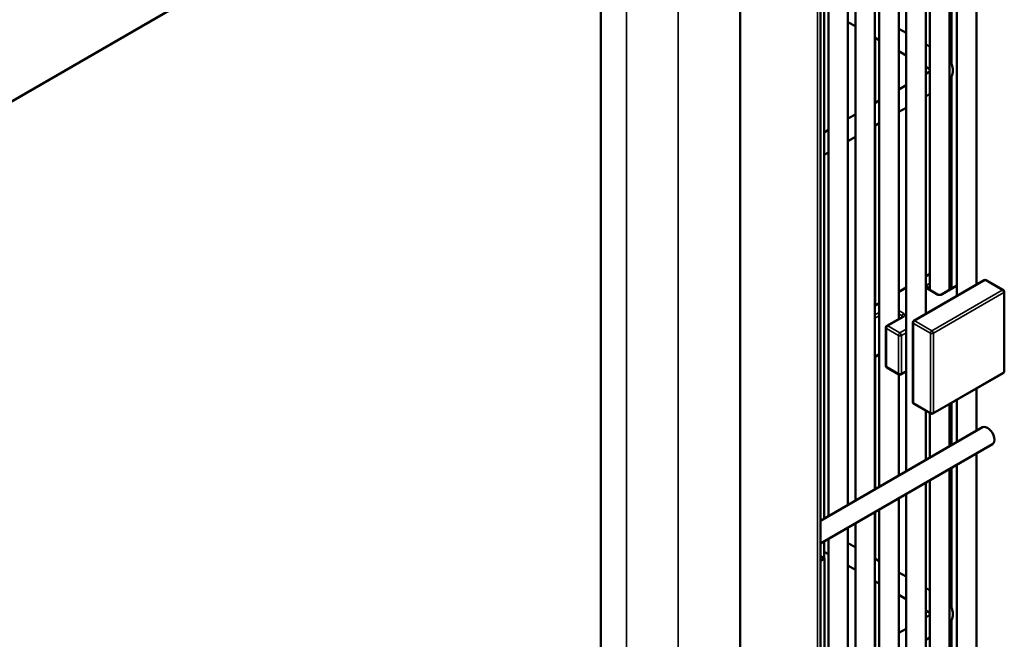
# Model space of a CAD drawing. Header units: inches. Extents: x 1 to 271, y 5 to 171.
# Tile 271 of 334: x 257.17 to 263.11, y 80.66 to 84.4. Entities that reach past the tile are written whole.
import ezdxf

# ---------------------------------------------------------------- set-up
doc = ezdxf.new("R2010")
doc.units = ezdxf.units.IN
doc.header["$LTSCALE"] = 8
doc.header["$MEASUREMENT"] = 0
doc.layers.add('Visible (ANSI)', color=7, linetype='Continuous', lineweight=50)
doc.layers.add('Visible Narrow (ANSI)', color=7, linetype='Continuous', lineweight=35)

msp = doc.modelspace()

# ---------------------------------------------------------------- linework, layer by layer
at = {"layer": 'Visible (ANSI)'}
for p, q in [((262.0026, 75.9452), (262.0026, 86.5352)), ((261.5183, 76.3371), (261.5183, 86.0861)), ((260.6769, 85.9595), (250.1798, 79.899)), ((260.6769, 76.2106), (260.6769, 85.9595)), ((262.9442, 85.448), (262.9442, 82.8018)), ((262.8261, 85.3798), (262.8261, 82.7336)), ((262.7812, 85.3539), (262.7812, 82.7709)), ((262.7927, 85.3605), (262.7927, 84.1358)), ((262.6379, 85.2712), (262.6379, 82.625)), ((262.6631, 85.2857), (262.6631, 82.7695)), ((262.5198, 85.203), (262.5198, 81.6748)), ((262.475, 85.1771), (262.475, 82.5941)), ((262.3317, 85.0944), (262.3317, 81.5662)), ((262.3569, 85.1089), (262.3569, 81.5807)), ((262.2136, 85.0262), (262.2136, 81.498)), ((262.1687, 85.0003), (262.1687, 81.4721)), ((262.0506, 84.9321), (262.0506, 81.4039)), ((262.0255, 84.6193), (262.0255, 81.3894)), ((262.2136, 84.3597), (262.1687, 84.3856)), ((262.5198, 84.3193), (262.475, 84.3452)), ((262.3569, 84.277), (262.3317, 84.2915)), ((262.3331, 84.2907), (262.3331, 83.8975)), ((262.6631, 84.2366), (262.6379, 84.2511)), ((262.5198, 84.1829), (262.475, 84.2088)), ((262.6631, 84.1002), (262.6379, 84.1147)), ((262.6379, 84.0735), (262.6631, 84.088)), ((262.7927, 84.0524), (262.7927, 82.7776)), ((262.475, 83.9794), (262.5198, 84.0053)), ((262.6379, 83.9371), (262.6631, 83.9516)), ((262.3317, 83.8967), (262.3569, 83.9112)), ((262.475, 83.843), (262.5198, 83.8689)), ((262.1687, 83.8026), (262.2136, 83.8285)), ((262.3317, 83.7603), (262.3569, 83.7748)), ((262.0255, 83.7199), (262.0506, 83.7344)), ((262.3331, 83.7611), (262.3331, 82.6759)), ((262.1687, 83.6662), (262.2136, 83.6921)), ((262.0255, 83.5835), (262.0506, 83.598)), ((262.9908, 82.8287), (262.5665, 82.5837)), ((262.6379, 82.8519), (262.6631, 82.8664)), ((263.1058, 82.7695), (263.0033, 82.8287)), ((262.475, 82.7578), (262.5198, 82.7837)), ((262.7095, 82.7427), (262.648, 82.7783)), ((262.8261, 82.7968), (262.7324, 82.7427)), ((263.1121, 82.2794), (263.1121, 82.7587)), ((262.3317, 82.6751), (262.3569, 82.6896)), ((262.499, 82.608), (262.4036, 82.5529)), ((262.3973, 82.5421), (262.3973, 82.3126)), ((262.5603, 82.5729), (262.5603, 82.0936)), ((262.3569, 82.3795), (262.3317, 82.365)), ((262.3331, 82.3658), (262.3331, 81.5669)), ((262.4036, 82.3018), (262.476, 82.26)), ((262.475, 82.2606), (262.475, 81.6489)), ((262.5198, 82.278), (262.4885, 82.26)), ((262.6816, 82.0236), (263.1058, 82.2685)), ((262.9442, 82.1752), (262.9442, 81.9198)), ((262.6691, 82.0236), (262.5665, 82.0828)), ((262.7812, 82.0811), (262.7812, 81.8257)), ((262.7927, 82.0878), (262.7927, 81.8323)), ((262.8261, 82.107), (262.8261, 81.8516)), ((262.6379, 82.0416), (262.6379, 81.743)), ((262.6631, 82.0271), (262.6631, 81.7575)), ((262.9809, 81.9409), (262.0026, 81.3761)), ((263.0399, 81.8387), (262.0026, 81.2397)), ((262.9442, 81.7834), (262.9442, 78.2552)), ((262.7927, 81.6959), (262.7927, 80.857)), ((262.8261, 81.7152), (262.8261, 78.187)), ((262.7812, 81.6893), (262.7812, 78.1611)), ((262.6379, 81.6066), (262.6379, 78.0784)), ((262.6631, 81.6211), (262.6631, 78.0929)), ((262.5198, 81.5384), (262.5198, 78.0102)), ((262.475, 81.5125), (262.475, 77.9843)), ((262.3317, 81.4298), (262.3317, 77.9016)), ((262.3331, 81.4306), (262.3331, 81.1483)), ((262.3569, 81.4443), (262.3569, 77.9161)), ((262.1687, 81.3357), (262.1687, 77.8075)), ((262.2136, 81.3616), (262.2136, 77.8334)), ((262.0255, 81.253), (262.0255, 81.1515)), ((262.0506, 81.2675), (262.0506, 77.7393)), ((262.2136, 81.2172), (262.1687, 81.2431)), ((262.0274, 81.1504), (262.0026, 81.1647)), ((262.0506, 81.1749), (262.0255, 81.1895)), ((262.0026, 81.136), (262.0274, 81.1504)), ((262.0274, 81.1504), (262.0274, 80.1297)), ((262.2136, 81.0808), (262.1687, 81.1068)), ((262.3569, 81.1345), (262.3317, 81.149)), ((262.5198, 81.0404), (262.475, 81.0663)), ((262.3569, 80.9981), (262.3317, 81.0127)), ((262.3331, 81.0119), (262.3331, 80.6186)), ((262.5198, 80.904), (262.475, 80.93)), ((262.6631, 80.9577), (262.6379, 80.9722)), ((262.6631, 80.8213), (262.6379, 80.8359)), ((262.6379, 80.7947), (262.6631, 80.8092)), ((262.7927, 80.7735), (262.7927, 78.1677)), ((262.475, 80.7006), (262.5198, 80.7265)), ((262.6379, 80.6583), (262.6631, 80.6728))]:
    msp.add_line(p, q, dxfattribs=at)
for centre, start, end in [((262.9971, 82.8179), 60, 120), ((263.0996, 82.7587), 0, 60), ((262.5728, 82.5729), 120, 180), ((262.4098, 82.5421), 120, 180), ((262.4098, 82.3126), 180, 240), ((262.4823, 82.2708), 240, 300), ((263.0996, 82.2794), 300, 0), ((262.5728, 82.0936), 180, 240), ((262.6753, 82.0344), 240, 300)]:
    msp.add_arc(centre, 0.0125, start, end, dxfattribs=at)
msp.add_ellipse((263.0104, 81.8898), major_axis=(0.0295, -0.0511), ratio=0.57735, start_param=0, end_param=3.141593, dxfattribs=at)
for points, knots in [([(262.7812, 84.0327), (262.7881, 84.0422), (262.7939, 84.0531), (262.8012, 84.0771), (262.8026, 84.0901), (262.8004, 84.1149), (262.7971, 84.1266), (262.789, 84.1437), (262.7853, 84.1498), (262.7812, 84.1555)], [3.5276249, 3.5276249, 3.5276249, 3.5276249, 3.7530435, 3.7530435, 3.9783772, 3.9783772, 4.1917938, 4.1917938, 4.3263568, 4.3263568, 4.3263568, 4.3263568]), ([(262.648, 82.7783), (262.6476, 82.7785), (262.6472, 82.7787), (262.6467, 82.7791), (262.6466, 82.7793), (262.6465, 82.7794), (262.6465, 82.7794), (262.6465, 82.7794)], [4.712389, 4.712389, 4.712389, 4.712389, 4.8694686, 4.8694686, 5.0265482, 5.0265482, 5.0928775, 5.0928775, 5.0928775, 5.0928775]), ([(262.7324, 82.7427), (262.7318, 82.7424), (262.7311, 82.7421), (262.7293, 82.7414), (262.7282, 82.7411), (262.7258, 82.7405), (262.7244, 82.7403), (262.7215, 82.7402), (262.7201, 82.7402), (262.7172, 82.7404), (262.7158, 82.7406), (262.7133, 82.7412), (262.7121, 82.7415), (262.7105, 82.7422), (262.71, 82.7425), (262.7095, 82.7427)], [3.141593, 3.141593, 3.141593, 3.141593, 3.348316, 3.348316, 3.571778, 3.571778, 3.810832, 3.810832, 4.058807, 4.058807, 4.306471, 4.306471, 4.544135, 4.544135, 4.712389, 4.712389, 4.712389, 4.712389]), ([(262.499, 82.608), (262.4995, 82.6083), (262.4998, 82.6085), (262.5003, 82.6089), (262.5004, 82.609), (262.5005, 82.6091), (262.5005, 82.6092), (262.5005, 82.6092)], [3.1415927, 3.1415927, 3.1415927, 3.1415927, 3.2986723, 3.2986723, 3.4557519, 3.4557519, 3.5220812, 3.5220812, 3.5220812, 3.5220812]), ([(262.7812, 80.7539), (262.7881, 80.7634), (262.7939, 80.7743), (262.8012, 80.7982), (262.8026, 80.8113), (262.8004, 80.8361), (262.7971, 80.8477), (262.789, 80.8648), (262.7853, 80.871), (262.7812, 80.8766)], [3.5276249, 3.5276249, 3.5276249, 3.5276249, 3.7530435, 3.7530435, 3.9783772, 3.9783772, 4.1917938, 4.1917938, 4.3263568, 4.3263568, 4.3263568, 4.3263568])]:
    msp.add_open_spline(points, degree=3, knots=knots, dxfattribs=at)
at = {"layer": 'Visible Narrow (ANSI)'}
for p, q in [((261.985, 75.9207), (261.985, 86.5107)), ((260.8324, 76.1207), (260.8324, 85.8697)), ((261.1436, 76.1207), (261.1436, 85.8697)), ((262.5728, 82.5831), (262.9971, 82.8281)), ((262.6379, 82.8477), (262.6631, 82.8622)), ((262.9971, 82.8281), (263.0996, 82.7689)), ((262.475, 82.7536), (262.5198, 82.7795)), ((262.6631, 82.8104), (262.6417, 82.7981)), ((262.6417, 82.7776), (262.7033, 82.7421)), ((262.6506, 82.7827), (262.6631, 82.79)), ((262.6506, 82.7768), (262.6506, 82.7827)), ((263.0996, 82.7689), (262.6753, 82.5239)), ((262.7386, 82.7421), (262.8261, 82.7926)), ((262.6842, 82.5086), (263.1084, 82.7536)), ((263.1084, 82.7536), (263.1084, 82.2743)), ((262.3317, 82.6709), (262.3569, 82.6854)), ((262.5053, 82.6278), (262.475, 82.6453)), ((262.3569, 82.6336), (262.3317, 82.6191)), ((262.3317, 82.5986), (262.3569, 82.6132)), ((262.4098, 82.5523), (262.5053, 82.6074)), ((262.475, 82.6249), (262.4964, 82.6125)), ((262.4964, 82.6125), (262.4964, 82.6065)), ((262.401, 82.537), (262.4734, 82.4951)), ((262.401, 82.3075), (262.401, 82.537)), ((262.4823, 82.5104), (262.4098, 82.5523)), ((262.5198, 82.5321), (262.4823, 82.5104)), ((262.564, 82.5678), (262.6665, 82.5086)), ((262.564, 82.0885), (262.564, 82.5678)), ((262.6753, 82.5239), (262.5728, 82.5831)), ((262.4734, 82.4951), (262.4734, 82.2657)), ((262.4911, 82.4951), (262.5198, 82.5117)), ((262.4911, 82.2657), (262.4911, 82.4951)), ((262.6665, 82.5086), (262.6665, 82.0293)), ((262.6842, 82.0293), (262.6842, 82.5086)), ((262.3569, 82.3837), (262.3317, 82.3692)), ((262.4734, 82.2657), (262.401, 82.3075)), ((262.5198, 82.2823), (262.4911, 82.2657)), ((263.1084, 82.2743), (262.6842, 82.0293)), ((262.6665, 82.0293), (262.564, 82.0885))]:
    msp.add_line(p, q, dxfattribs=at)
for centre, major_axis, start_param, end_param in [((262.9971, 82.8179), (-0.0063, 0.0108), 5.497787, 6.283185), ((262.9971, 82.8179), (0.0063, 0.0108), 0, 0.785398), ((262.6594, 82.7878), (-0.025, 0), 5.497787, 5.745246), ((262.6594, 82.7878), (0.025, 0), 3.679532, 3.926991), ((262.6417, 82.7878), (0.0062, -0.0108), 0.785398, 2.356194), ((262.6417, 82.7674), (0.0062, 0.0108), 0, 0.785398), ((262.6594, 82.7776), (-0.0125, 0), 5.497787, 6.11528), ((263.0996, 82.7587), (0.0062, 0.0108), 0, 0.785398), ((263.0996, 82.7587), (0.0062, -0.0108), 0.785398, 2.356194), ((262.7033, 82.7319), (0.0063, 0.0108), 0, 0.785398), ((262.7209, 82.7523), (0.025, 0), 3.926991, 5.497787), ((262.7386, 82.7319), (-0.0063, 0.0108), 5.497787, 6.283185), ((263.0996, 82.7587), (0.0125, 0), 5.497787, 6.283185), ((262.5053, 82.6176), (0.0063, 0.0108), 0.785398, 2.356194), ((262.4876, 82.6074), (0.0125, 0), 0.167906, 0.785398), ((262.5053, 82.5972), (-0.0062, 0.0108), 5.497787, 6.283185), ((262.4876, 82.6176), (0.025, 0), 5.497787, 7.068583), ((262.5728, 82.5729), (-0.0062, 0.0108), 5.497787, 6.283185), ((262.4098, 82.5421), (-0.0125, 0), 0, 0.785398), ((262.4098, 82.5421), (0.0063, 0.0108), 0.785398, 2.356194), ((262.4098, 82.5421), (-0.0062, 0.0108), 5.497787, 6.283185), ((262.5728, 82.5729), (-0.0125, 0), 0, 0.785398), ((262.5728, 82.5729), (0.0063, 0.0108), 0.785398, 2.356194), ((262.6753, 82.5137), (-0.0062, -0.0108), 3.926991, 5.497787), ((262.6753, 82.5137), (-0.0063, 0.0108), 3.926991, 5.497787), ((262.4823, 82.5002), (-0.0062, -0.0108), 3.926991, 5.497787), ((262.4823, 82.5002), (0.0125, 0), 3.926991, 5.497787), ((262.4823, 82.5002), (-0.0063, 0.0108), 3.926991, 5.497787), ((262.6753, 82.5137), (0.0125, 0), 3.926991, 5.497787), ((262.4098, 82.3126), (-0.0125, 0), 0, 0.785398), ((262.4098, 82.3126), (-0.0062, -0.0108), 5.497787, 6.283185), ((262.4823, 82.2708), (-0.0063, -0.0108), 5.497787, 6.283185), ((262.4823, 82.2708), (-0.0125, 0), 0.785398, 2.356194), ((262.4823, 82.2708), (0.0063, -0.0108), 0, 0.785398), ((263.0996, 82.2794), (0.0063, -0.0108), 0, 0.785398), ((263.0996, 82.2794), (0.0125, 0), 5.497787, 6.283185), ((262.5728, 82.0936), (-0.0125, 0), 0, 0.785398), ((262.5728, 82.0936), (-0.0062, -0.0108), 5.497787, 6.283185), ((262.6753, 82.0344), (-0.0063, -0.0108), 5.497787, 6.283185), ((262.6753, 82.0344), (-0.0125, 0), 0.785398, 2.356194), ((262.6753, 82.0344), (0.0063, -0.0108), 0, 0.785398)]:
    msp.add_ellipse(centre, major_axis=major_axis, ratio=0.57735, start_param=start_param, end_param=end_param, dxfattribs=at)

doc.saveas('drawing.dxf')
